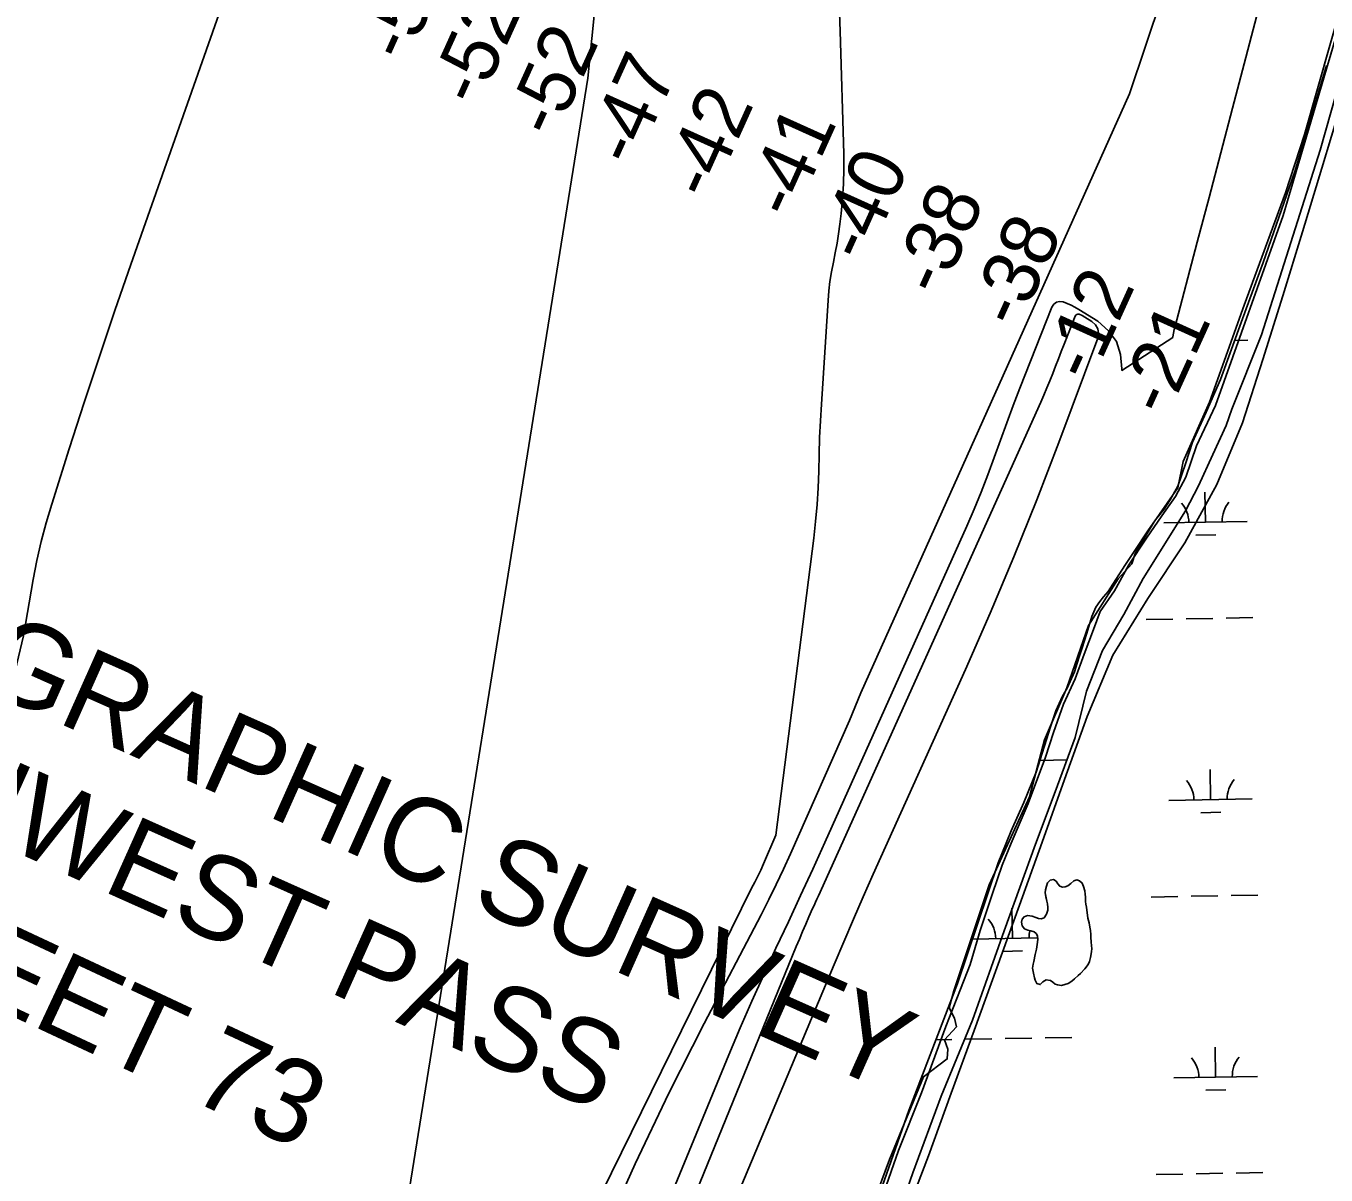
# Model space of a CAD drawing. Extents: x 3925854 to 3964121, y 224593 to 250589.
# Drawn here: x 3943473 to 3945031, y 237197 to 238574 of the extents above; entities that cross this region are included whole.
import ezdxf

# ---------------------------------------------------------------- set-up
doc = ezdxf.new("R2010")
doc.units = 0
for name, color, linetype in [('V-ANNO-TEXT', 7, 'Continuous'), ('V-RIVR-EDGE', 7, 'Continuous'), ('V-RIVR-JETY', 7, 'Continuous'), ('V-RIVR-RANG', 7, 'Continuous'), ('V-RRAP-FSHR', 7, 'Continuous'), ('V-TOPO-DPTH', 7, 'Continuous'), ('V-TOPO-MAJR', 7, 'Continuous'), ('V-TOPO-MINR', 7, 'Continuous'), ('V-TOPO-SHOR', 7, 'Continuous'), ('V-WETL-SWMP', 7, 'Continuous')]:
    doc.layers.add(name, color=color, linetype=linetype)

msp = doc.modelspace()

# ---------------------------------------------------------------- linework, layer by layer
at = {"layer": 'V-RIVR-EDGE'}
msp.add_lwpolyline([(3945066.905, 238660.557), (3945005.506, 238444.087), (3944982.678, 238374.03), (3944933.087, 238239.425), (3944891.368, 238122.925), (3944859.881, 238052.081), (3944853.584, 238020.594), (3944825.246, 237979.662), (3944802.418, 237941.878), (3944798.483, 237929.283), (3944781.952, 237911.179), (3944746.53, 237855.29), (3944720.553, 237780.51), (3944693.79, 237718.324), (3944675.685, 237649.841), (3944627.668, 237544.361), (3944585.162, 237417.628), (3944579.652, 237397.162), (3944585.949, 237384.568), (3944588.31, 237374.334), (3944574.141, 237358.591), (3944578.077, 237347.571), (3944577.29, 237335.763), (3944548.952, 237314.51), (3944508.02, 237215.328), (3944466.3, 237101.976)], dxfattribs=at)
at = {"layer": 'V-RIVR-JETY'}
for points in [[(3944898.578, 238118.982), (3944979.953, 238346.71), (3945047.23, 238575.525), (3945094.082, 238739.649), (3945133.275, 238890.683), (3945173.68, 239068.044), (3945206.513, 239240.778), (3945233.488, 239392.879), (3945250.031, 239446.324), (3945254.756, 239448.157), (3945262.25, 239445.257), (3945264.083, 239440.534), (3945263.024, 239429.258), (3945231.327, 239275.324), (3945175.781, 238998.414), (3945091.401, 238662.546), (3945024.036, 238425.267), (3944954.015, 238204.003), (3944918.456, 238114.811)], [(3944898.578, 238118.982), (3944876.052, 238070.817), (3944863.045, 238033.079), (3944850.624, 238010.184), (3944834.293, 237986.95), (3944815.96, 237960.225), (3944794.818, 237928.068), (3944777.603, 237897.028), (3944760.467, 237872.241), (3944752.361, 237850.463), (3944741.417, 237820.904), (3944730.472, 237791.345), (3944716.781, 237761.041), (3944704.608, 237727.2), (3944694.837, 237697.627), (3944674.166, 237642.011), (3944653.996, 237594.596), (3944643.092, 237568.165), (3944631.699, 237534.311), (3944616.65, 237489.958), (3944604.774, 237449.075), (3944593.049, 237419.529), (3944575.649, 237374.813), (3944546.451, 237295.078), (3944518.959, 237225.874), (3944501.485, 237175.688)], [(3944510.597, 237125.932), (3944536.195, 237199.459), (3944569.852, 237291.25), (3944607.406, 237382.208), (3944645.562, 237489.181), (3944682.901, 237593.431), (3944706.791, 237656.038), (3944730.712, 237720.992), (3944744.347, 237776.7), (3944763.363, 237825.303), (3944788.953, 237868.737), (3944812.191, 237911.813), (3944862.902, 237992.824), (3944878.54, 238022.71), (3944895.457, 238060.397), (3944911.548, 238094.97), (3944918.456, 238114.811)]]:
    msp.add_lwpolyline(points, dxfattribs=at)
at = {"layer": 'V-RRAP-FSHR'}
msp.add_lwpolyline([(3944526.203, 237144.677), (3944554.657, 237219.448), (3944582.14, 237294.576), (3944609.493, 237369.756), (3944636.692, 237444.99), (3944663.816, 237520.252), (3944690.909, 237595.524), (3944717.963, 237670.81), (3944744.999, 237746.103), (3944775.747, 237819.88), (3944817.825, 237887.702), (3944861.823, 237954.364), (3944900.341, 238024.441), (3944930.965, 238098.265), (3944955.379, 238174.448), (3944979.597, 238250.693), (3945002.969, 238327.205), (3945026.177, 238403.763), (3945049.401, 238480.426)], dxfattribs=at)
at = {"layer": 'V-TOPO-DPTH'}
for points in [[(3945105.18, 239185.923), (3944933.068, 238528.846), (3944919.053, 238475.395), (3944905.02, 238421.948), (3944890.96, 238368.509), (3944876.882, 238315.074), (3944849.833, 238212.51), (3944849.301, 238210.354), (3944848.4, 238206.007), (3944848.03, 238203.817), (3944847.578, 238200.848), (3944847.679, 238200.423)], [(3944165.074, 237124.65), (3944203.255, 237210.218), (3944243.859, 237294.664), (3944286.08, 237378.36), (3944354.165, 237508.677), (3944363.38, 237526.738), (3944372.361, 237544.912), (3944380.989, 237563.255), (3944389.382, 237581.713), (3944460.231, 237741.591), (3944473.835, 237774.569), (3944795.666, 238492.834), (3944834.327, 238608.414)], [(3944165.074, 237124.65), (3944203.255, 237210.218), (3944243.859, 237294.664), (3944286.08, 237378.36), (3944354.165, 237508.677), (3944363.38, 237526.738), (3944372.361, 237544.912), (3944380.989, 237563.255), (3944389.382, 237581.713), (3944460.231, 237741.591), (3944473.835, 237774.569), (3944795.666, 238492.834), (3944834.327, 238608.414)], [(3944448.214, 238589.739), (3944449.008, 238568.005), (3944453.424, 238420.93), (3944453.553, 238402.961), (3944453.138, 238385.016), (3944451.905, 238367.109), (3944450.128, 238349.227), (3944448.58, 238336.588), (3944447.008, 238325.071), (3944445.227, 238313.589), (3944443.13, 238302.161), (3944440.823, 238290.768), (3944438.618, 238279.366), (3944436.755, 238267.916), (3944435.408, 238256.394), (3944434.404, 238244.824), (3944426.448, 238120.899), (3944425.304, 238100.795), (3944424.357, 238080.685), (3944423.703, 238060.562), (3944423.246, 238040.432), (3944422.577, 238020.322), (3944421.433, 238000.248), (3944419.576, 237980.228), (3944417.243, 237960.243), (3944372.015, 237603.873), (3944357.217, 237569.544), (3944353.875, 237562.145), (3944350.366, 237554.831), (3944346.606, 237547.641), (3944342.68, 237540.536), (3943947.493, 236736.25)], [(3944448.214, 238589.739), (3944449.008, 238568.005), (3944453.424, 238420.93), (3944453.553, 238402.961), (3944453.138, 238385.016), (3944451.905, 238367.109), (3944450.128, 238349.227), (3944448.58, 238336.588), (3944447.008, 238325.071), (3944445.227, 238313.589), (3944443.13, 238302.161), (3944440.823, 238290.768), (3944438.618, 238279.366), (3944436.755, 238267.916), (3944435.408, 238256.394), (3944434.404, 238244.824), (3944426.448, 238120.899), (3944425.304, 238100.795), (3944424.357, 238080.685), (3944423.703, 238060.562), (3944423.246, 238040.432), (3944422.577, 238020.322), (3944421.433, 238000.248), (3944419.576, 237980.228), (3944417.243, 237960.243), (3944372.015, 237603.873), (3944357.217, 237569.544), (3944353.875, 237562.145), (3944350.366, 237554.831), (3944346.606, 237547.641), (3944342.68, 237540.536), (3943947.493, 236736.25)], [(3944847.679, 238200.423), (3944786.498, 238161.245), (3944786.644, 238163.193), (3944784.977, 238180.256), (3944780.126, 238195.7), (3944770.499, 238208.714), (3944757.689, 238220.108), (3944734.769, 238234.309), (3944730.282, 238236.893), (3944725.701, 238239.28), (3944720.976, 238241.37), (3944716.157, 238243.261), (3944711.885, 238243.639), (3944708.115, 238242.918), (3944705.095, 238240.547), (3944702.576, 238237.077), (3944664.385, 238139.831), (3944656.406, 238119.169), (3944648.583, 238098.449), (3944640.996, 238077.641), (3944633.566, 238056.775), (3944625.989, 238035.97), (3944618.06, 238015.306), (3944609.603, 237994.853), (3944600.795, 237974.539), (3944430.519, 237595.284), (3944416.12, 237563.471), (3944401.594, 237531.716), (3944386.876, 237500.05), (3944372.03, 237468.443), (3944357.336, 237436.771), (3944342.971, 237404.953), (3944329.101, 237372.916), (3944315.56, 237340.733), (3944094.667, 236804.149)]]:
    msp.add_lwpolyline(points, dxfattribs=at)
at = {"layer": 'V-TOPO-MAJR'}
for points in [[(3943709.827, 238602.641), (3943599.081, 238288.01), (3943580.023, 238233.044), (3943561.31, 238177.962), (3943543.114, 238122.708), (3943525.263, 238067.338), (3943504.199, 238000.938), (3943497.601, 237978.569), (3943491.615, 237956.051), (3943486.55, 237933.308), (3943482.097, 237910.415), (3943470.37, 237842.821), (3943315.156, 237192.34)], [(3943892.194, 236926.782), (3944146.605, 238511.532), (3944146.631, 238511.638), (3944156.344, 238606.979)]]:
    msp.add_lwpolyline(points, dxfattribs=at)
at = {"layer": 'V-TOPO-MINR'}
for points in [[(3944847.679, 238200.423), (3944847.578, 238200.848), (3944848.03, 238203.817), (3944848.4, 238206.007), (3944849.301, 238210.354), (3944849.833, 238212.51), (3944876.882, 238315.074), (3944890.96, 238368.509), (3944905.02, 238421.948), (3944919.053, 238475.395), (3944933.068, 238528.846), (3945105.18, 239185.923)], [(3944165.074, 237124.65), (3944203.255, 237210.218), (3944243.859, 237294.664), (3944286.08, 237378.36), (3944354.165, 237508.677), (3944363.38, 237526.738), (3944372.361, 237544.912), (3944380.989, 237563.255), (3944389.382, 237581.713), (3944460.231, 237741.591), (3944473.835, 237774.569), (3944795.666, 238492.834), (3944834.327, 238608.414)], [(3943947.493, 236736.25), (3944342.68, 237540.536), (3944346.606, 237547.641), (3944350.366, 237554.831), (3944353.875, 237562.145), (3944357.217, 237569.544), (3944372.015, 237603.873), (3944417.243, 237960.243), (3944419.576, 237980.228), (3944421.433, 238000.248), (3944422.577, 238020.322), (3944423.246, 238040.432), (3944423.703, 238060.562), (3944424.357, 238080.685), (3944425.304, 238100.795), (3944426.448, 238120.899), (3944434.404, 238244.824), (3944435.408, 238256.394), (3944436.755, 238267.916), (3944438.618, 238279.366), (3944440.823, 238290.768), (3944443.13, 238302.161), (3944445.227, 238313.589), (3944447.008, 238325.071), (3944448.58, 238336.588), (3944450.128, 238349.227), (3944451.905, 238367.109), (3944453.138, 238385.016), (3944453.553, 238402.961), (3944453.424, 238420.93), (3944449.008, 238568.005), (3944448.214, 238589.739)], [(3944094.667, 236804.149), (3944315.56, 237340.733), (3944329.101, 237372.916), (3944342.971, 237404.953), (3944357.336, 237436.771), (3944372.03, 237468.443), (3944386.876, 237500.05), (3944401.594, 237531.716), (3944416.12, 237563.471), (3944430.519, 237595.284), (3944600.795, 237974.539), (3944609.603, 237994.853), (3944618.06, 238015.306), (3944625.989, 238035.97), (3944633.566, 238056.775), (3944640.996, 238077.641), (3944648.583, 238098.449), (3944656.406, 238119.169), (3944664.385, 238139.831), (3944702.576, 238237.077), (3944705.095, 238240.547), (3944708.115, 238242.918), (3944711.885, 238243.639), (3944716.157, 238243.261), (3944720.976, 238241.37), (3944725.701, 238239.28), (3944730.282, 238236.893), (3944734.769, 238234.309), (3944757.689, 238220.108), (3944770.499, 238208.714), (3944780.126, 238195.7), (3944784.977, 238180.256), (3944786.644, 238163.193), (3944786.498, 238161.245)], [(3944117.107, 236784.812), (3944396.412, 237470.653), (3944400.092, 237479.556), (3944403.835, 237488.432), (3944407.671, 237497.269), (3944411.57, 237506.078), (3944416.015, 237515.982), (3944417.738, 237519.82), (3944419.462, 237523.657), (3944421.188, 237527.494), (3944422.914, 237531.33), (3944689.254, 238122.921), (3944693.03, 238131.505), (3944696.706, 238140.131), (3944700.232, 238148.819), (3944703.659, 238157.549), (3944707.023, 238166.305), (3944710.402, 238175.056), (3944713.804, 238183.797), (3944717.221, 238192.532), (3944730.413, 238226.123), (3944731.342, 238227.403), (3944732.456, 238228.277), (3944733.847, 238228.543), (3944735.423, 238228.403), (3944738.944, 238226.934)], [(3944738.944, 238226.934), (3944742.289, 238225.099), (3944750.735, 238219.867), (3944754.978, 238215.692), (3944757.78, 238211.025), (3944758.421, 238205.619), (3944757.621, 238199.72), (3944710.953, 238074.776), (3944684.547, 238006.128), (3944657.256, 237937.844), (3944628.639, 237870.105), (3944599.137, 237802.73), (3944488.716, 237557.108), (3944476.731, 237530.174), (3944464.882, 237503.181), (3944453.239, 237476.098), (3944441.732, 237448.957), (3944315.461, 237147.941)]]:
    msp.add_lwpolyline(points, dxfattribs=at)
at = {"layer": 'V-TOPO-SHOR'}
msp.add_lwpolyline([(3944745.582, 237504.701), (3944747.362, 237498.881), (3944747.989, 237493.771), (3944748.861, 237489.587), (3944749.262, 237484.944), (3944749.449, 237481.462), (3944749.844, 237476.357), (3944750.243, 237471.483), (3944750.432, 237468.234), (3944750.145, 237464.065), (3944749.129, 237457.353), (3944747.905, 237452.5), (3944746.004, 237449.047), (3944742.226, 237443.765), (3944737.048, 237438.037), (3944734.234, 237435.755), (3944729.778, 237431.872), (3944726.726, 237429.132), (3944722.286, 237426.406), (3944718.323, 237424.837), (3944714.135, 237423.733), (3944709.509, 237424.489), (3944706.506, 237425.458), (3944703.756, 237427.811), (3944701.001, 237429.937), (3944695.91, 237430.699), (3944691.703, 237428.204), (3944688.646, 237424.997), (3944684.722, 237426.209), (3944682.455, 237430.183), (3944681.799, 237433.203), (3944680.478, 237438.555), (3944679.633, 237444.594), (3944680.161, 237449.456), (3944681.13, 237452.69), (3944682.633, 237461.017), (3944684.109, 237467.489), (3944685.111, 237473.041), (3944685.654, 237479.062), (3944685.48, 237483.472), (3944683.89, 237486.042), (3944681.369, 237488.164), (3944677.443, 237489.374), (3944673.742, 237490.119), (3944669.821, 237491.561), (3944667.089, 237495.309), (3944666.452, 237499.722), (3944666.96, 237503.194), (3944669.319, 237506.176), (3944673.282, 237507.747), (3944679.067, 237506.974), (3944683.454, 237505.524), (3944686.684, 237504.322), (3944689.924, 237503.816), (3944693.416, 237504.928), (3944696.256, 237509.297), (3944697.712, 237514.147), (3944697.985, 237517.157), (3944697.348, 237521.571), (3944696.465, 237525.06), (3944695.603, 237529.943), (3944694.741, 237534.821), (3944695.021, 237538.528), (3944696.24, 237542.919), (3944697.45, 237546.843), (3944700.741, 237550.277), (3944704.692, 237550.92), (3944707.909, 237548.79), (3944709.724, 237545.753), (3944712.005, 237542.939), (3944715.468, 237541.735), (3944718.485, 237541.928), (3944721.75, 237543.275), (3944725.266, 237546.243), (3944728.787, 237549.442), (3944732.743, 237550.55), (3944735.737, 237549.118), (3944738.951, 237546.525), (3944740.52, 237542.563), (3944742.076, 237537.44), (3944742.715, 237533.258), (3944742.901, 237529.779), (3944743.065, 237524.675), (3944743.252, 237521.194), (3944744.132, 237517.706), (3944745.582, 237504.701)], dxfattribs=at)
at = {"layer": 'V-WETL-SWMP'}
for p, q in [((3944921.746, 238197.171), (3944937.412, 238197.456)), ((3944886.778, 237979.257), (3944886.124, 238015.251)), ((3944836.787, 237978.348), (3944936.77, 237980.166)), ((3944875.061, 237963.61), (3944899.057, 237964.046)), ((3944815.481, 237862.509), (3944847.476, 237863.091)), ((3944863.473, 237863.382), (3944895.468, 237863.964)), ((3944911.465, 237864.254), (3944943.46, 237864.836)), ((3944688.622, 237693.674), (3944720.616, 237694.256)), ((3944892.826, 237646.637), (3944892.172, 237682.631)), ((3944842.835, 237645.728), (3944942.818, 237647.546)), ((3944881.109, 237630.99), (3944905.105, 237631.426)), ((3944821.529, 237529.889), (3944853.524, 237530.471)), ((3944869.521, 237530.762), (3944901.516, 237531.344)), ((3944917.513, 237531.634), (3944949.508, 237532.216)), ((3944655.337, 237480.43), (3944654.682, 237516.424)), ((3944607.549, 237479.561), (3944685.578, 237480.98)), ((3944643.619, 237464.783), (3944667.615, 237465.219)), ((3944563.712, 237358.673), (3944582.688, 237359.018)), ((3944598.686, 237359.309), (3944630.68, 237359.89)), ((3944646.678, 237360.181), (3944678.672, 237360.763)), ((3944694.67, 237361.054), (3944726.664, 237361.636)), ((3944898.875, 237314.017), (3944898.22, 237350.011)), ((3944848.883, 237313.108), (3944948.866, 237314.926)), ((3944887.157, 237298.37), (3944911.153, 237298.806)), ((3944827.577, 237197.269), (3944859.572, 237197.851)), ((3944875.569, 237198.142), (3944907.564, 237198.724)), ((3944923.561, 237199.014), (3944955.556, 237199.596))]:
    msp.add_line(p, q, dxfattribs=at)
for points in [[(3945031.608, 238526.586), (3944993.776, 238399.486), (3944955.93, 238290.34), (3944931.022, 238222.818), (3944904.853, 238150.467), (3944887.502, 238111.31), (3944871.265, 238075.038), (3944863.2, 238050.543), (3944853.43, 238022.478), (3944844.366, 238006.012), (3944837.03, 237994.776), (3944826.635, 237982.199), (3944818.456, 237969.868), (3944800.409, 237943.018), (3944789.97, 237927.124), (3944783.758, 237917.255), (3944775.855, 237904.921), (3944769.934, 237896.154), (3944764.594, 237889.591), (3944760.099, 237884.122), (3944755.309, 237877.275), (3944750.741, 237866.279), (3944744.393, 237846.184)], [(3944744.393, 237846.184), (3944738.907, 237828.566), (3944735.153, 237816.453), (3944729.959, 237799.937), (3944721.127, 237780.151), (3944715.471, 237770.551), (3944707.226, 237753.246), (3944700.889, 237733.981), (3944683.857, 237679.475), (3944669.002, 237643.184), (3944653.9, 237609.108), (3944638.466, 237570.89), (3944589.559, 237426.417), (3944531.425, 237274.05), (3944478.276, 237122.446)]]:
    msp.add_lwpolyline(points, dxfattribs=at)
msp.add_lwpolyline([(3944745.583, 237504.701), (3944744.132, 237517.705), (3944743.251, 237521.194), (3944743.066, 237524.675), (3944742.901, 237529.778), (3944742.716, 237533.259), (3944742.076, 237537.441), (3944740.52, 237542.562), (3944738.95, 237546.525), (3944735.738, 237549.118), (3944732.743, 237550.549), (3944728.786, 237549.442), (3944725.266, 237546.243), (3944721.749, 237543.275), (3944718.485, 237541.927), (3944715.468, 237541.735), (3944712.006, 237542.94), (3944709.724, 237545.753), (3944707.91, 237548.791), (3944704.692, 237550.921), (3944700.742, 237550.278), (3944697.45, 237546.843), (3944696.239, 237542.918), (3944695.021, 237538.528), (3944694.74, 237534.822), (3944696.466, 237525.061), (3944697.347, 237521.571), (3944697.984, 237517.157), (3944697.712, 237514.147), (3944696.256, 237509.297), (3944693.416, 237504.929), (3944689.923, 237503.816), (3944686.684, 237504.323), (3944683.454, 237505.525), (3944679.068, 237506.974), (3944673.281, 237507.747), (3944669.319, 237506.176), (3944666.96, 237503.193), (3944666.451, 237499.722), (3944667.088, 237495.308), (3944669.82, 237491.562), (3944673.743, 237490.119), (3944677.443, 237489.374), (3944681.369, 237488.163), (3944683.891, 237486.042), (3944685.48, 237483.471), (3944685.653, 237479.063), (3944685.11, 237473.042), (3944684.109, 237467.49), (3944682.632, 237461.017), (3944681.13, 237452.69), (3944680.16, 237449.457), (3944679.632, 237444.595), (3944680.479, 237438.555), (3944681.799, 237433.204), (3944682.455, 237430.182), (3944684.721, 237426.21), (3944688.646, 237424.998), (3944691.703, 237428.204), (3944695.91, 237430.699), (3944701.001, 237429.936), (3944703.755, 237427.812), (3944706.506, 237425.457), (3944709.508, 237424.49), (3944714.135, 237423.733), (3944718.323, 237424.837), (3944722.286, 237426.407), (3944726.727, 237429.131), (3944729.778, 237431.873), (3944734.235, 237435.755), (3944737.048, 237438.037), (3944742.225, 237443.765), (3944746.004, 237449.047), (3944747.905, 237452.5), (3944749.129, 237457.353), (3944750.145, 237464.064), (3944750.432, 237468.234), (3944750.244, 237471.482), (3944749.845, 237476.357), (3944749.449, 237481.463), (3944749.263, 237484.944), (3944748.861, 237489.586), (3944747.989, 237493.771), (3944747.361, 237498.881)], close=True, dxfattribs=at)
for centre, start, end in [((3944831.536, 237978.727), 0.269879, 41.813537), ((3944942.004, 237980.736), 140.269876, 181.813534), ((3944837.584, 237646.107), 0.269879, 41.813537), ((3944948.052, 237648.116), 140.269876, 181.813534), ((3944600.094, 237479.9), 0.269879, 41.813537), ((3944710.562, 237481.909), 167.345828, 181.813534), ((3944843.632, 237313.487), 0.269879, 41.813537), ((3944954.1, 237315.496), 140.269876, 181.813534)]:
    msp.add_arc(centre, 35.246, start, end, dxfattribs=at)

# ---------------------------------------------------------------- texts
at = {"layer": 'V-ANNO-TEXT'}
for s, rotation, p in [('FOR HYDROGRAPHIC SURVEY', 335.98098, (3942680.798, 238108.929)), ('OF SOUTHWEST PASS', 335.902921, (3942816.486, 237871.977)), ('SEE SHEET 73', 334.928642, (3942952.953, 237622.557))]:
    msp.add_text(s, height=99.9998, rotation=rotation, dxfattribs=at).set_placement(p)
at = {"layer": 'V-RIVR-RANG'}
for s, rotation, p in [('-51', 65.717472, (3943929.404, 238528.022)), ('-52', 65.717472, (3944015.229, 238474.738)), ('-52', 65.717472, (3944107.148, 238436.906)), ('-47', 65.717472, (3944201.831, 238402.77)), ('-42', 65.717472, (3944292.963, 238362.709)), ('-41', 65.717472, (3944392.179, 238339.835)), ('-40', 65.717472, (3944479.133, 238288.081)), ('-38', 65.717472, (3944569.457, 238247.2)), ('-38', 65.717472, (3944662.301, 238208.988)), ('-12', 65.578326, (3944749.36, 238144.638)), ('-21', 65.578326, (3944840.403, 238103.274))]:
    msp.add_text(s, height=67, rotation=rotation, dxfattribs=at).set_placement(p)

doc.saveas('drawing.dxf')
